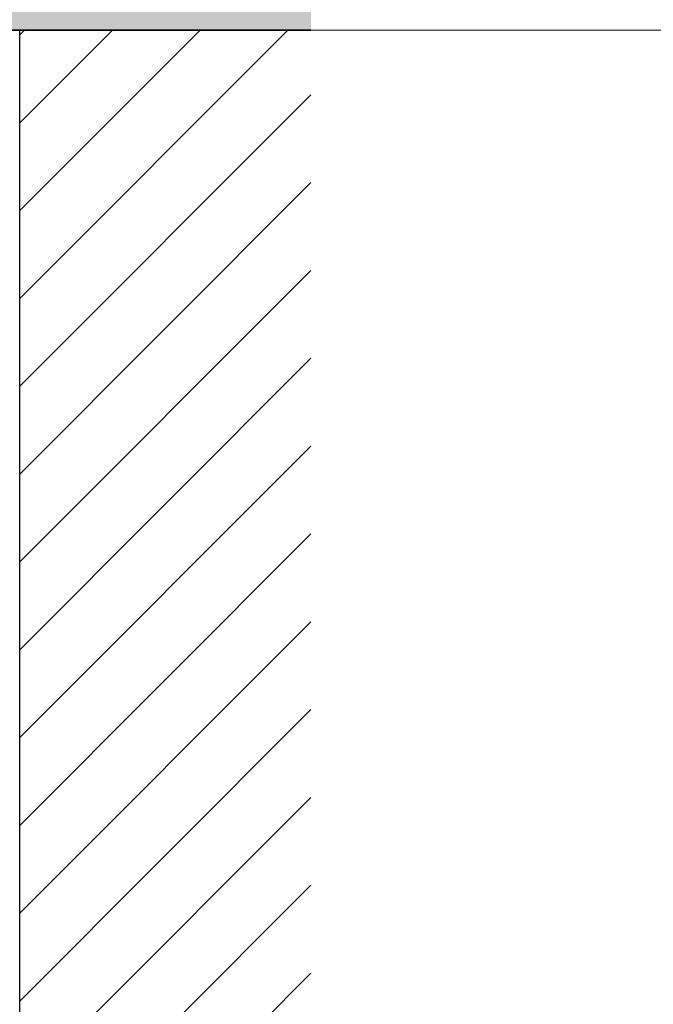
# Model space of a CAD drawing. Header units: inches. Extents: x 424 to 2043, y -237 to 445.
# Tile 692 of 965: x 856.51 to 858.05, y 225.94 to 228.32. Entities that reach past the tile are written whole.
import ezdxf

# ---------------------------------------------------------------- set-up
doc = ezdxf.new("R2010")
doc.units = ezdxf.units.IN
doc.header["$MEASUREMENT"] = 0
for name, color, linetype, lineweight in [('A-FLOR', 192, 'Continuous', 9), ('A-FLOR-PATT', 8, 'Continuous', 35), ('A-WALL', 113, 'Continuous', 9), ('A-WALL-PATT', 111, 'Continuous', 25)]:
    doc.layers.add(name, color=color, linetype=linetype, lineweight=lineweight)

msp = doc.modelspace()

# ---------------------------------------------------------------- hatches: boundary and pattern name
at = {"layer": 'A-FLOR-PATT', "lineweight": 9}
h = msp.add_hatch(dxfattribs=at)
h.set_pattern_fill('FP_1', color=256, style=0, pattern_type=2)
h.set_pattern_definition([(108.435, (853.84554, 227.41621), (-0.41678894, 0.83294356), [0.158, -1.159]), (139.399, (853.795544, 227.56621), (-2.49915805, 2.08284494), [0.077, -3.763]), (136.848, (854.153544, 227.616212), (-6.247659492, 5.831057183), [0.183, -8.952]), (109.983, (854.020544, 227.741212), (-1.24974819, 3.331484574), [0.098, -4.778]), (90, (853.98654, 227.4162), (-0.416, 0.417), [0.083, -0.333]), (118.443, (853.986544, 227.500212), (2.9159587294, -5.414786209), [0.227, -11.141]), (84.289, (853.878544, 227.69921), (-0.416051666, -3.74820264), [0.084, -4.102]), (129.806, (853.886544, 227.78321), (1.66603147, -2.08199523), [0.065, -3.188])])
h.paths.add_polyline_path([(840.2166, 228.2972), (857.2188, 228.2972), (857.2188, 228.3472), (825.7654, 228.3472), (825.7654, 228.2972), (839.6458, 228.2972)], flags=0)
at = {"layer": 'A-WALL-PATT', "lineweight": 9}
h = msp.add_hatch(dxfattribs=at)
h.set_pattern_fill('FP_6', color=256, style=0, pattern_type=2)
h.set_pattern_definition([(45, (853.73654, 227.41621), (-0.106066, 0.106066), [])])
h.paths.add_polyline_path([(856.7689, 224.6972), (857.2188, 224.6972), (857.2188, 228.2972), (856.5149, 228.2972), (856.5149, 224.6972), (856.6262, 224.6972)], flags=0)

# ---------------------------------------------------------------- linework, layer by layer
at = {"layer": 'A-FLOR', "lineweight": 35}
msp.add_line((825.7654, 228.2972), (857.2188, 228.2972), dxfattribs=at)
at = {"layer": 'A-FLOR'}
msp.add_line((867.3772, 228.2972), (857.2188, 228.2972), dxfattribs=at)
at = {"layer": 'A-WALL', "lineweight": 25}
msp.add_line((856.5149, 224.6972), (856.5149, 228.2972), dxfattribs=at)

doc.saveas('drawing.dxf')
